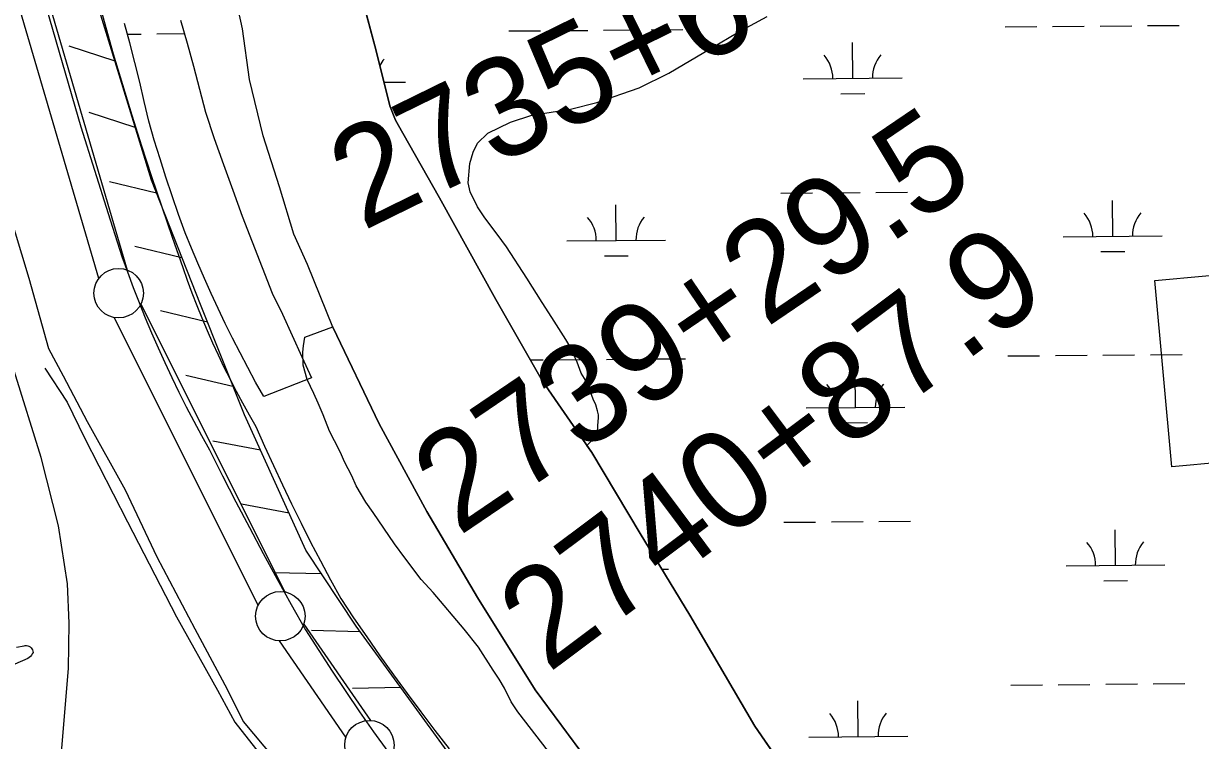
# Model space of a CAD drawing. Extents: x 3568792 to 3606828, y 529143 to 554785.
# Drawn here: x 3574735 to 3575924, y 535185 to 535909 of the extents above; entities that cross this region are included whole.
import ezdxf

# ---------------------------------------------------------------- set-up
doc = ezdxf.new("R2010")
doc.units = 0
for name, color, linetype in [('V-FLOD-BASE', 7, 'Continuous'), ('V-LEVE-TOET', 7, 'Continuous'), ('V-ROAD-CNTR', 7, 'Continuous'), ('V-RRAP-FSHR', 7, 'Continuous'), ('V-SITE-VEGE', 7, 'Continuous'), ('V-SURV-IDEN', 7, 'Continuous'), ('V-SURV-LINE', 7, 'Continuous'), ('V-TOPO-SHOR', 7, 'Continuous'), ('V-TOPO-WATR-IDEN', 7, 'Continuous'), ('V-WETL-SWMP', 7, 'Continuous')]:
    doc.layers.add(name, color=color, linetype=linetype)

msp = doc.modelspace()

# ---------------------------------------------------------------- linework, layer by layer
at = {"layer": 'V-FLOD-BASE'}
for points in [[(3574561.4, 536751.6), (3574590, 536578.7), (3574627.5, 536409.3), (3574661, 536260.1), (3574701.4, 536123.1), (3574741.9, 535979.6), (3574792.5, 535804.9)], [(3574792.5, 535804.9), (3574806.1, 535761.1), (3574819.9, 535717.4), (3574834, 535673.8), (3574839.6, 535658.3), (3574845.4, 535642.8), (3574851.4, 535627.4), (3574857.5, 535612.1), (3574863.9, 535596.9), (3574870.6, 535581.7), (3574877.4, 535566.7), (3574884.4, 535551.7), (3574891.6, 535536.9), (3574899, 535522.1), (3574906.6, 535507.5), (3574914.4, 535492.9), (3574922.4, 535478.5), (3574935.7, 535452.2), (3574949.2, 535426), (3574962.9, 535399.9), (3574976.8, 535373.9), (3574990.8, 535348), (3575005.1, 535322.2), (3575019.6, 535296.5), (3575032.9, 535275.7), (3575046.4, 535254.9), (3575060.2, 535234.4), (3575074.1, 535213.9), (3575088.3, 535193.6), (3575102.7, 535173.5)]]:
    msp.add_lwpolyline(points, dxfattribs=at)
at = {"layer": 'V-LEVE-TOET'}
for points in [[(3574807.6, 535942.2), (3574825.1, 535878.8), (3574834.5, 535847.7), (3574844.1, 535816.7), (3574853.9, 535785.8), (3574863.9, 535754.9), (3574874.2, 535724.1), (3574884.6, 535693.4), (3574895.4, 535662.8), (3574899.9, 535650), (3574904.6, 535637.2), (3574909.6, 535624.5), (3574914.7, 535611.9), (3574920, 535599.3), (3574925.5, 535586.8), (3574931.2, 535574.5), (3574937.1, 535562.2), (3574943.2, 535550), (3574949.4, 535537.9), (3574955.9, 535525.9), (3574962.5, 535513.9), (3574969.3, 535502.1), (3574978, 535482.4), (3574987, 535462.8), (3574996.1, 535443.3), (3575005.4, 535423.9), (3575015, 535404.6), (3575024.7, 535385.4), (3575034.7, 535366.3), (3575044.8, 535347.3), (3575055.1, 535328.4), (3575068.1, 535308.9), (3575081.4, 535289.6), (3575094.8, 535270.4), (3575108.4, 535251.3), (3575122.2, 535232.4), (3575136.2, 535213.6), (3575150.3, 535194.9), (3575164.6, 535176.4)], [(3574711.3, 535747), (3574740, 535652), (3574759.7, 535580.9), (3574774.5, 535553.2), (3574798.7, 535507.1), (3574837.3, 535438.2), (3574869.2, 535370.3), (3574907.5, 535297.5), (3574940.2, 535236.6), (3574956.4, 535204.1), (3574987.9, 535166.5)]]:
    msp.add_lwpolyline(points, dxfattribs=at)
at = {"layer": 'V-ROAD-CNTR'}
msp.add_lwpolyline([(3574679.5, 534564.9), (3574682.8, 534585.3), (3574715.6, 534808.4), (3574750, 535010.1), (3574772.8, 535172.9), (3574780.1, 535257.5), (3574780.7, 535303.2), (3574778.8, 535343.1), (3574770, 535401.7), (3574752.2, 535470.8), (3574725.1, 535558.5), (3574678.7, 535714.1), (3574618.7, 535912.6), (3574554, 536132.9), (3574534.5, 536220.7), (3574522.9, 536264.9), (3574502.7, 536365.9), (3574469.6, 536535.8)], dxfattribs=at)
at = {"layer": 'V-RRAP-FSHR'}
for p, q in [((3574827, 535871.4), (3574780.5, 535886.5)), ((3574847.4, 535804.4), (3574801, 535819.5)), ((3574869, 535737.9), (3574821.5, 535749.3)), ((3574894.6, 535672.7), (3574847.1, 535684.1)), ((3574920.4, 535607.6), (3574872.8, 535618.9)), ((3574946.2, 535542.6), (3574898.7, 535553.8)), ((3574973.9, 535478.3), (3574925.9, 535487.2)), ((3575002.9, 535414.6), (3574954.9, 535423.5)), ((3575035.9, 535353.1), (3574987, 535354.4)), ((3575074.4, 535294.7), (3575025.6, 535296)), ((3575115.8, 535238.2), (3575067, 535237.4))]:
    msp.add_line(p, q, dxfattribs=at)
msp.add_lwpolyline([(3575531.2, 534572.1), (3575539, 534615.7), (3575534.6, 534648.2), (3575515.9, 534690.6), (3575477.1, 534750.6), (3575403.9, 534841.3), (3575218.5, 535097.2), (3575070.7, 535300.3), (3575019.9, 535377.2), (3574957.7, 535513.9), (3574913.3, 535625.4), (3574863.8, 535751.1), (3574795.8, 535973.3), (3574724.4, 536223.4), (3574678.3, 536411.2)], dxfattribs=at)
at = {"layer": 'V-SITE-VEGE'}
for p, q in [((3575456.8, 535900.7), (3575486.3, 535916.7)), ((3575429.4, 535884.7), (3575456.8, 535900.7)), ((3575386.8, 535859.3), (3575429.4, 535884.7)), ((3575356.7, 535844.6), (3575386.8, 535859.3)), ((3575314.1, 535829.7), (3575356.7, 535844.6)), ((3575248.4, 535816.7), (3575287.2, 535822.9)), ((3575287.2, 535822.9), (3575314.1, 535829.7)), ((3575203.9, 535798.5), (3575226.8, 535809.9)), ((3575226.8, 535809.9), (3575248.4, 535816.7)), ((3575193.4, 535788.6), (3575203.9, 535798.5)), ((3575188.9, 535779.3), (3575193.4, 535788.6)), ((3575185.7, 535768.1), (3575188.9, 535779.3)), ((3575183.9, 535748.4), (3575185.7, 535768.1)), ((3575186, 535739.2), (3575183.9, 535748.4)), ((3575193.4, 535724.1), (3575186, 535739.2)), ((3575200.7, 535713), (3575193.4, 535724.1)), ((3575213.3, 535696.7), (3575200.7, 535713)), ((3575222.6, 535683.6), (3575213.3, 535696.7)), ((3575243.3, 535652.2), (3575222.6, 535683.6)), ((3575258.6, 535627.4), (3575243.3, 535652.2)), ((3575268.6, 535612.3), (3575258.6, 535627.4)), ((3575282.6, 535590.1), (3575268.6, 535612.3)), ((3575018.8, 535592.3), (3575047.1, 535602.8)), ((3575047.1, 535602.8), (3575047.2, 535602.7)), ((3575047.2, 535602.7), (3575093.9, 535504.8)), ((3575016.9, 535577.2), (3575017.5, 535583.6)), ((3575017.5, 535583.6), (3575018.8, 535592.3)), ((3575286.6, 535583.5), (3575282.6, 535590.1)), ((3575294, 535567.2), (3575286.6, 535583.5)), ((3575017.3, 535564.3), (3575016.9, 535577.2)), ((3575021.1, 535549.7), (3575017.3, 535564.3)), ((3575298.1, 535556), (3575294, 535567.2)), ((3575027.9, 535535.6), (3575021.1, 535549.7)), ((3575301.4, 535550.8), (3575298.1, 535556)), ((3575304.1, 535546.2), (3575301.4, 535550.8)), ((3575306.1, 535541), (3575304.1, 535546.2)), ((3575032.4, 535525.6), (3575027.9, 535535.6)), ((3575310.1, 535529.8), (3575306.1, 535541)), ((3575037.5, 535513.9), (3575032.4, 535525.6)), ((3575312.8, 535523.9), (3575310.1, 535529.8)), ((3575314.8, 535518), (3575312.8, 535523.9)), ((3575043.7, 535497.5), (3575037.5, 535513.9)), ((3575315.5, 535514.1), (3575314.8, 535518)), ((3575315, 535502.9), (3575315.6, 535511.4)), ((3575315.6, 535511.4), (3575315.5, 535514.1)), ((3575093.9, 535504.8), (3575142, 535416.3)), ((3575314.4, 535495.6), (3575315, 535500.3)), ((3575315, 535500.3), (3575315, 535502.9)), ((3575048.8, 535487.5), (3575043.7, 535497.5)), ((3575055, 535475.8), (3575048.8, 535487.5)), ((3575303.9, 535483.1), (3575312.4, 535491)), ((3575312.4, 535491), (3575314.4, 535492.4)), ((3575314.4, 535492.4), (3575314.4, 535495.6)), ((3575058.9, 535466.4), (3575055, 535475.8)), ((3575308.8, 535476), (3575303.9, 535483.1)), ((3575357.6, 535394.1), (3575308.8, 535476)), ((3575066.3, 535452.3), (3575058.9, 535466.4)), ((3575070.8, 535442.3), (3575066.3, 535452.3)), ((3575080.5, 535425.8), (3575070.8, 535442.3)), ((3575087.9, 535415.2), (3575080.5, 535425.8)), ((3575109.6, 535383.4), (3575087.9, 535415.2)), ((3575142, 535416.3), (3575193.2, 535329.3)), ((3575407.8, 535311.3), (3575357.6, 535394.1)), ((3575119.9, 535369.3), (3575109.6, 535383.4)), ((3575136.5, 535347.5), (3575119.9, 535369.3)), ((3575148.5, 535334.4), (3575136.5, 535347.5)), ((3575180, 535297.3), (3575148.5, 535334.4)), ((3575193.2, 535329.3), (3575251.7, 535236.1)), ((3575473.8, 535199.4), (3575407.8, 535311.3)), ((3575194.3, 535279), (3575180, 535297.3)), ((3575209.2, 535256), (3575194.3, 535279)), ((3575215.4, 535246.6), (3575209.2, 535256)), ((3575220.5, 535237.8), (3575215.4, 535246.6)), ((3575227.3, 535223.7), (3575220.5, 535237.8)), ((3575251.7, 535236.1), (3575312.4, 535154)), ((3575234.2, 535213.7), (3575227.3, 535223.7)), ((3575265.1, 535173.6), (3575234.2, 535213.7)), ((3575543.9, 535097.7), (3575473.8, 535199.4))]:
    msp.add_line(p, q, dxfattribs=at)
msp.add_lwpolyline([(3574727.5, 535279.2), (3574735, 535280.5), (3574736.3, 535280.7), (3574737.5, 535280.7), (3574738.8, 535280.4), (3574740, 535280), (3574741.1, 535279.3), (3574742.1, 535278.4), (3574742.9, 535277.4), (3574743.5, 535276.3), (3574743.9, 535275.1), (3574744.1, 535273.8), (3574743.4, 535272.3), (3574742.6, 535270.9), (3574741.5, 535269.6), (3574740.2, 535268.5), (3574738.8, 535267.6), (3574718, 535258.4)], dxfattribs=at)
at = {"layer": 'V-SURV-LINE'}
for points in [[(3574810.6, 535651.8), (3574635.5, 536247.9)], [(3574664.3, 536256.4), (3574839.4, 535660.3)], [(3574853, 535625.8), (3574998.5, 535335)], [(3574971.7, 535321.6), (3574826.1, 535612.3)], [(3575017.8, 535302.5), (3575085.1, 535205)], [(3575060.4, 535188), (3574993.1, 535285.5)]]:
    msp.add_lwpolyline(points, dxfattribs=at)
for centre in [(3574830.6, 535636.9), (3574994.1, 535310.4), (3575084.1, 535180.1)]:
    msp.add_circle(centre, 25, dxfattribs=at)
at = {"layer": 'V-TOPO-SHOR'}
for points in [[(3575053.2, 536023.6), (3575090.9, 535881.7), (3575104.6, 535826.4), (3575110.6, 535811.9), (3575118, 535798.7), (3575155.1, 535733.3), (3575211.8, 535630.6), (3575259, 535548.1), (3575308.8, 535476), (3575357.6, 535394.1), (3575407.8, 535311.3), (3575473.8, 535199.4), (3575543.9, 535097.7)], [(3575312.4, 535154), (3575251.7, 535236.1), (3575193.2, 535329.2), (3575142, 535416.3), (3575093.9, 535504.8), (3575047.2, 535602.7), (3575021.5, 535665.8), (3575007.6, 535696.6), (3574993.3, 535744.4), (3574976.8, 535795.9), (3574962.9, 535852.7), (3574955.7, 535904), (3574947.1, 535944.6)], [(3574756.1, 535561.1), (3574778.7, 535526.8), (3574796.2, 535490.7), (3574839.6, 535405.8), (3574889, 535309.9), (3574930.7, 535235.7), (3574948, 535203.3), (3574980, 535162.7), (3575020.8, 535112.3), (3575077.1, 535041.6), (3575139.8, 534961.4), (3575175.2, 534916.4), (3575214.4, 534863.6), (3575250.4, 534818.4), (3575303.6, 534746.4), (3575341, 534697.9), (3575344.6, 534693.1)]]:
    msp.add_lwpolyline(points, dxfattribs=at)
at = {"layer": 'V-TOPO-WATR-IDEN'}
msp.add_lwpolyline([(3576158.2, 534960), (3576068.5, 535273), (3576049.9, 535475.6), (3575895.2, 535461.4), (3575878, 535649.7), (3576032.6, 535663.9), (3576012.1, 535887.8), (3576044.2, 536202)], dxfattribs=at)
at = {"layer": 'V-WETL-SWMP'}
for p, q in [((3575090.9, 535881.7), (3575053.2, 536023.6)), ((3575224.9, 535901.9), (3575256.9, 535902.1)), ((3575272.8, 535902.3), (3575304.8, 535902.5)), ((3575320.8, 535902.7), (3575352.8, 535902.9)), ((3575368.8, 535903.1), (3575400.8, 535903.4)), ((3575726.7, 535906.1), (3575758.7, 535906.4)), ((3575774.7, 535906.5), (3575806.7, 535906.8)), ((3575822.7, 535906.9), (3575854.7, 535907.2)), ((3575870.7, 535907.3), (3575902.7, 535907.6)), ((3574839.4, 535898.7), (3574853.4, 535898.8)), ((3574869.4, 535898.9), (3574897.1, 535899.2)), ((3575104.6, 535826.4), (3575090.9, 535881.7)), ((3575572.6, 535854.1), (3575572.3, 535890.1)), ((3575098.8, 535850.1), (3575120.7, 535850.2)), ((3575522.6, 535853.6), (3575622.6, 535854.5)), ((3575560.7, 535838.5), (3575584.7, 535838.7)), ((3575110.6, 535811.9), (3575104.6, 535826.4)), ((3575118, 535798.7), (3575110.6, 535811.9)), ((3575155.1, 535733.3), (3575118, 535798.7)), ((3575500.1, 535738), (3575532.1, 535738.3)), ((3575548.1, 535738.4), (3575580.1, 535738.7)), ((3575596.1, 535738.8), (3575628.1, 535739.1)), ((3575211.8, 535630.6), (3575155.1, 535733.3)), ((3575333.5, 535690.2), (3575333.2, 535726.2)), ((3575835.4, 535694.4), (3575835.1, 535730.4)), ((3575283.5, 535689.8), (3575383.5, 535690.6)), ((3575785.4, 535694), (3575885.4, 535694.8)), ((3575823.5, 535678.9), (3575847.5, 535679.1)), ((3575321.6, 535674.6), (3575345.6, 535674.8)), ((3575259, 535548.1), (3575211.8, 535630.6)), ((3575246.8, 535569.4), (3575259.7, 535569.5)), ((3575275.7, 535569.6), (3575307.7, 535569.9)), ((3575323.7, 535570), (3575355.7, 535570.3)), ((3575371.7, 535570.4), (3575403.7, 535570.7)), ((3575729.5, 535573.4), (3575761.5, 535573.7)), ((3575777.5, 535573.8), (3575809.5, 535574.1)), ((3575825.5, 535574.2), (3575857.5, 535574.5)), ((3575873.5, 535574.7), (3575905.5, 535574.9)), ((3575575.4, 535521.4), (3575575.1, 535557.4)), ((3575308.8, 535476), (3575259, 535548.1)), ((3575525.4, 535521), (3575625.4, 535521.8)), ((3575563.5, 535505.9), (3575587.5, 535506.1)), ((3575357.6, 535394.1), (3575308.8, 535476)), ((3575503, 535405.3), (3575535, 535405.6)), ((3575551, 535405.8), (3575583, 535406)), ((3575599, 535406.2), (3575631, 535406.4)), ((3575407.8, 535311.3), (3575357.6, 535394.1)), ((3575838.2, 535361.7), (3575837.9, 535397.7)), ((3575379.6, 535357.9), (3575386.3, 535357.9)), ((3575788.2, 535361.3), (3575888.2, 535362.2)), ((3575826.3, 535346.2), (3575850.3, 535346.4)), ((3575473.8, 535199.4), (3575407.8, 535311.3)), ((3575732.4, 535240.8), (3575764.3, 535241)), ((3575780.3, 535241.2), (3575812.3, 535241.5)), ((3575828.3, 535241.6), (3575860.3, 535241.9)), ((3575876.3, 535242), (3575908.3, 535242.3)), ((3575578.2, 535188.7), (3575577.9, 535224.7)), ((3575543.9, 535097.7), (3575473.8, 535199.4)), ((3575528.2, 535188.3), (3575628.2, 535189.2))]:
    msp.add_line(p, q, dxfattribs=at)
msp.add_lwpolyline([(3574893.2, 535912.8), (3574899.8, 535889.6), (3574906.2, 535866.4), (3574912.4, 535843.1), (3574918.3, 535819.7), (3574927.3, 535793.3), (3574936.5, 535767.1), (3574945.9, 535740.9), (3574955.6, 535714.8), (3574965.5, 535688.7), (3574975.6, 535662.8), (3574985.9, 535636.9), (3574996.1, 535615.6), (3575006, 535594.2), (3575015.8, 535572.7), (3575025.5, 535551.2), (3574977.3, 535532.4), (3574969.1, 535547), (3574961.2, 535561.7), (3574953.4, 535576.5), (3574945.8, 535591.3), (3574938.4, 535606.3), (3574931.2, 535621.4), (3574924.2, 535636.5), (3574917.3, 535651.7), (3574910.6, 535667.1), (3574904.2, 535682.4), (3574897.9, 535697.9), (3574891.2, 535716.5), (3574884.8, 535735.2), (3574878.5, 535754), (3574872.5, 535772.8), (3574866.7, 535791.7), (3574861.2, 535810.7), (3574856.6, 535830.5), (3574851.9, 535850.3), (3574847, 535870.1), (3574841.8, 535889.8), (3574836.5, 535909.4)], dxfattribs=at)
for centre, start, end in [((3575125.9, 535850.8), 139.7115, 152.8001), ((3575517.3, 535854.1), 359.7115, 41.2552), ((3575627.8, 535855), 139.7115, 181.2552), ((3575278.2, 535690.2), 359.7115, 41.2552), ((3575388.7, 535691.1), 139.7115, 181.2552), ((3575780.1, 535694.4), 359.7115, 41.2552), ((3575890.6, 535695.3), 139.7115, 181.2552), ((3575520.1, 535521.4), 359.7115, 41.2552), ((3575630.6, 535522.3), 139.7115, 181.2552), ((3575782.9, 535361.8), 359.7115, 41.2552), ((3575893.4, 535362.7), 139.7115, 181.2552), ((3575633.4, 535189.7), 139.7115, 181.2552), ((3575523, 535188.7), 359.7115, 41.2552)]:
    msp.add_arc(centre, 35.2, start, end, dxfattribs=at)

# ---------------------------------------------------------------- texts
at = {"layer": 'V-SURV-IDEN'}
for s, rotation, p in [('2735+64.3', 26.1333, (3575077.4, 535699.4)), ('2739+29.5', 34.1647, (3575174.2, 535390.6)), ('2740+87.9', 36.7783, (3575264.8, 535252.2))]:
    msp.add_text(s, height=100, rotation=rotation, dxfattribs=at).set_placement(p)

doc.saveas('drawing.dxf')
